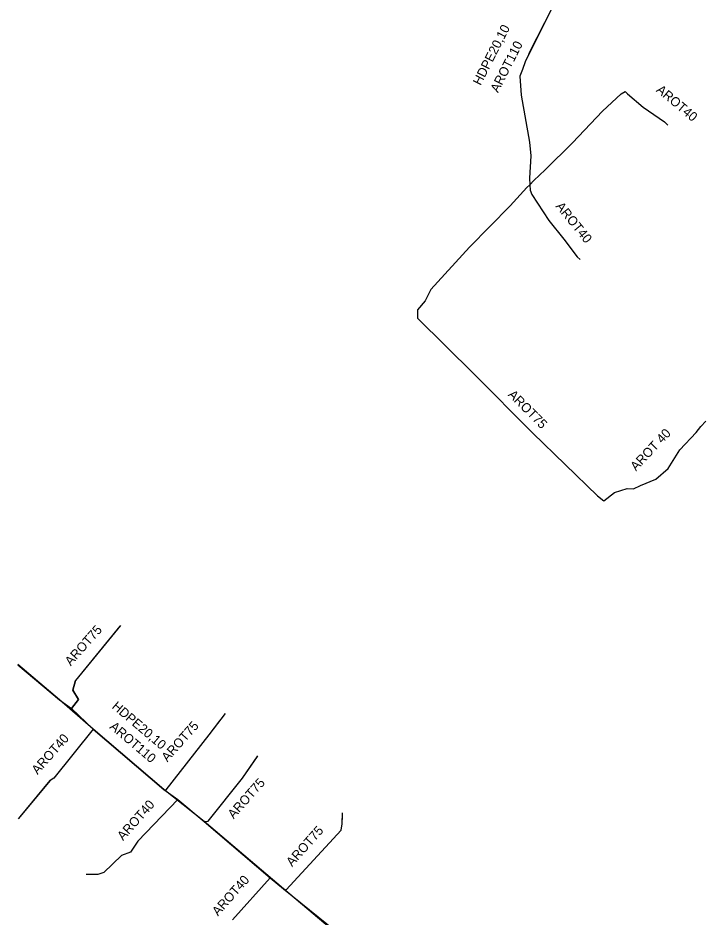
# Model space of a CAD drawing. Extents: x -651943 to -618711, y -1138561 to -1100552.
# Drawn here: x -640880.7 to -640825.1, y -1114753.5 to -1114680.8 of the extents above; entities that cross this region are included whole.
import ezdxf

# ---------------------------------------------------------------- set-up
doc = ezdxf.new("R2010")
doc.units = 0
for name, color, linetype in [('KT optika', 7, 'Continuous'), ('KT trasa', 7, 'Continuous'), ('KT zařízení', 7, 'Continuous')]:
    doc.layers.add(name, color=color, linetype=linetype)

# ---------------------------------------------------------------- blocks, each defined once
blk = doc.blocks.new('POINT_DISPLAY')
blk.add_line((0, 0), (0, 0))

msp = doc.modelspace()

# ---------------------------------------------------------------- linework, layer by layer
at = {"layer": 'KT optika'}
for p, q in [((-640837.52, -1114680.02), (-640839.44, -1114683.8)), ((-640839.44, -1114683.8), (-640839.69, -1114684.37)), ((-640839.38, -1114683.65), (-640839.44, -1114683.8)), ((-640839.69, -1114684.37), (-640839.93, -1114684.98)), ((-640839.93, -1114684.98), (-640840.12, -1114685.54)), ((-640840.12, -1114685.54), (-640840.02, -1114687.06)), ((-640831.96, -1114686.97), (-640831.62, -1114686.78)), ((-640831.62, -1114686.78), (-640831.43, -1114686.97)), ((-640840.02, -1114687.06), (-640839.35, -1114690.86)), ((-640833.46, -1114688.35), (-640831.96, -1114686.97)), ((-640831.43, -1114686.97), (-640830.16, -1114688.04)), ((-640830.16, -1114688.04), (-640828.44, -1114689.23)), ((-640835.88, -1114690.91), (-640833.46, -1114688.35)), ((-640828.171, -1114689.489), (-640828.44, -1114689.23)), ((-640839.35, -1114690.86), (-640839.25, -1114691.98)), ((-640838.1, -1114693.1), (-640835.88, -1114690.91)), ((-640839.25, -1114691.98), (-640839.35, -1114693.77)), ((-640839, -1114693.97), (-640838.1, -1114693.1)), ((-640839.35, -1114693.77), (-640839.33, -1114694.32)), ((-640839.57, -1114694.54), (-640840.91, -1114696.01)), ((-640839.33, -1114694.32), (-640839.57, -1114694.54)), ((-640839.33, -1114694.32), (-640839.29, -1114694.73)), ((-640839.29, -1114694.73), (-640839.16, -1114695.09)), ((-640839.16, -1114695.09), (-640837.79, -1114697.18)), ((-640840.91, -1114696.01), (-640844.2, -1114699.36)), ((-640837.79, -1114697.18), (-640836.57, -1114698.69)), ((-640836.57, -1114698.69), (-640835.49, -1114700.12)), ((-640844.2, -1114699.36), (-640847.32, -1114702.78)), ((-640835.256, -1114700.345), (-640835.49, -1114700.12)), ((-640847.32, -1114702.78), (-640847.79, -1114703.67)), ((-640847.79, -1114703.67), (-640848.39, -1114704.4)), ((-640848.39, -1114704.4), (-640848.39, -1114705.08)), ((-640848.39, -1114705.08), (-640843.84, -1114709.59)), ((-640843.84, -1114709.59), (-640839.08, -1114714.38)), ((-640839.08, -1114714.38), (-640833.85, -1114719.45)), ((-640827.2, -1114715.73), (-640825.88, -1114714.33)), ((-640825.88, -1114714.33), (-640825.51, -1114713.83)), ((-640828.16, -1114717.22), (-640827.2, -1114715.73)), ((-640829.14, -1114718.1), (-640828.16, -1114717.22)), ((-640830.95, -1114718.86), (-640830.4, -1114718.61)), ((-640830.4, -1114718.61), (-640829.14, -1114718.1)), ((-640833.85, -1114719.45), (-640833.35, -1114719.84)), ((-640833.35, -1114719.84), (-640832.48, -1114719.17)), ((-640832.48, -1114719.17), (-640831.46, -1114718.84)), ((-640831.46, -1114718.84), (-640830.95, -1114718.86)), ((-640872.44, -1114729.98), (-640876.03, -1114734.36)), ((-640877.3, -1114735.92), (-640880.68, -1114733.06)), ((-640876.03, -1114734.36), (-640876.24, -1114735.13)), ((-640876.24, -1114735.13), (-640875.77, -1114735.88)), ((-640874.6, -1114738.3), (-640877.3, -1114735.92)), ((-640875.77, -1114735.88), (-640876.33, -1114736.62)), ((-640865.23, -1114738.75), (-640864.37, -1114737.63)), ((-640874.6, -1114738.3), (-640877.78, -1114742.24)), ((-640868.89, -1114743.16), (-640874.6, -1114738.3)), ((-640868.69, -1114743.2), (-640865.23, -1114738.75)), ((-640862.53, -1114742.26), (-640861.33, -1114740.5)), ((-640880.5, -1114745.37), (-640878.06, -1114742.45)), ((-640877.78, -1114742.24), (-640878.06, -1114742.45)), ((-640865.3, -1114745.73), (-640862.53, -1114742.26)), ((-640865.63, -1114745.74), (-640868.89, -1114743.16)), ((-640867.75, -1114743.97), (-640870.98, -1114747.33)), ((-640854.48, -1114745.95), (-640854.46, -1114745.29)), ((-640859.22, -1114751.19), (-640865.63, -1114745.74)), ((-640854.55, -1114746.46), (-640854.48, -1114745.95)), ((-640859.01, -1114751.26), (-640854.55, -1114746.46)), ((-640870.98, -1114747.33), (-640871.58, -1114748.22)), ((-640872.29, -1114748.51), (-640873.73, -1114749.87)), ((-640871.58, -1114748.22), (-640872.29, -1114748.51)), ((-640874.21, -1114750.04), (-640874.83, -1114750.03)), ((-640873.73, -1114749.87), (-640874.21, -1114750.04)), ((-640860.29, -1114750.29), (-640863.33, -1114753.69)), ((-640851.69, -1114757.52), (-640859.22, -1114751.19))]:
    msp.add_line(p, q, dxfattribs=at)
at = {"layer": 'KT trasa'}
for p, q in [((-640837.52, -1114680.02), (-640839.44, -1114683.8)), ((-640839.44, -1114683.8), (-640839.69, -1114684.37)), ((-640839.38, -1114683.65), (-640839.44, -1114683.8)), ((-640839.69, -1114684.37), (-640839.93, -1114684.98)), ((-640839.93, -1114684.98), (-640840.12, -1114685.54)), ((-640840.12, -1114685.54), (-640840.02, -1114687.06)), ((-640831.96, -1114686.97), (-640831.62, -1114686.78)), ((-640831.62, -1114686.78), (-640831.43, -1114686.97)), ((-640840.02, -1114687.06), (-640839.35, -1114690.86)), ((-640833.46, -1114688.35), (-640831.96, -1114686.97)), ((-640831.43, -1114686.97), (-640830.16, -1114688.04)), ((-640830.16, -1114688.04), (-640828.44, -1114689.23)), ((-640835.88, -1114690.91), (-640833.46, -1114688.35)), ((-640828.171, -1114689.489), (-640828.44, -1114689.23)), ((-640839.35, -1114690.86), (-640839.25, -1114691.98)), ((-640838.1, -1114693.1), (-640835.88, -1114690.91)), ((-640839.25, -1114691.98), (-640839.35, -1114693.77)), ((-640839, -1114693.97), (-640838.1, -1114693.1)), ((-640839.35, -1114693.77), (-640839.33, -1114694.32)), ((-640839.57, -1114694.54), (-640840.91, -1114696.01)), ((-640839.33, -1114694.32), (-640839.57, -1114694.54)), ((-640839.33, -1114694.32), (-640839.29, -1114694.73)), ((-640839.29, -1114694.73), (-640839.16, -1114695.09)), ((-640839.16, -1114695.09), (-640837.79, -1114697.18)), ((-640840.91, -1114696.01), (-640844.2, -1114699.36)), ((-640837.79, -1114697.18), (-640836.57, -1114698.69)), ((-640836.57, -1114698.69), (-640835.49, -1114700.12)), ((-640844.2, -1114699.36), (-640847.32, -1114702.78)), ((-640835.256, -1114700.345), (-640835.49, -1114700.12)), ((-640847.32, -1114702.78), (-640847.79, -1114703.67)), ((-640847.79, -1114703.67), (-640848.39, -1114704.4)), ((-640848.39, -1114704.4), (-640848.39, -1114705.08)), ((-640848.39, -1114705.08), (-640843.84, -1114709.59)), ((-640843.84, -1114709.59), (-640839.08, -1114714.38)), ((-640839.08, -1114714.38), (-640833.85, -1114719.45)), ((-640827.2, -1114715.73), (-640825.88, -1114714.33)), ((-640825.88, -1114714.33), (-640825.51, -1114713.83)), ((-640828.16, -1114717.22), (-640827.2, -1114715.73)), ((-640829.14, -1114718.1), (-640828.16, -1114717.22)), ((-640830.95, -1114718.86), (-640830.4, -1114718.61)), ((-640830.4, -1114718.61), (-640829.14, -1114718.1)), ((-640833.85, -1114719.45), (-640833.35, -1114719.84)), ((-640833.35, -1114719.84), (-640832.48, -1114719.17)), ((-640832.48, -1114719.17), (-640831.46, -1114718.84)), ((-640831.46, -1114718.84), (-640830.95, -1114718.86)), ((-640872.44, -1114729.98), (-640876.03, -1114734.36)), ((-640877.3, -1114735.92), (-640880.68, -1114733.06)), ((-640876.03, -1114734.36), (-640876.24, -1114735.13)), ((-640876.24, -1114735.13), (-640875.77, -1114735.88)), ((-640874.6, -1114738.3), (-640877.3, -1114735.92)), ((-640875.77, -1114735.88), (-640876.33, -1114736.62)), ((-640865.23, -1114738.75), (-640864.37, -1114737.63)), ((-640874.6, -1114738.3), (-640877.78, -1114742.24)), ((-640868.89, -1114743.16), (-640874.6, -1114738.3)), ((-640868.69, -1114743.2), (-640865.23, -1114738.75)), ((-640862.53, -1114742.26), (-640861.33, -1114740.5)), ((-640880.5, -1114745.37), (-640878.06, -1114742.45)), ((-640877.78, -1114742.24), (-640878.06, -1114742.45)), ((-640865.3, -1114745.73), (-640862.53, -1114742.26)), ((-640865.63, -1114745.74), (-640868.89, -1114743.16)), ((-640867.75, -1114743.97), (-640870.98, -1114747.33)), ((-640854.48, -1114745.95), (-640854.46, -1114745.29)), ((-640859.22, -1114751.19), (-640865.63, -1114745.74)), ((-640854.55, -1114746.46), (-640854.48, -1114745.95)), ((-640859.01, -1114751.26), (-640854.55, -1114746.46)), ((-640870.98, -1114747.33), (-640871.58, -1114748.22)), ((-640872.29, -1114748.51), (-640873.73, -1114749.87)), ((-640871.58, -1114748.22), (-640872.29, -1114748.51)), ((-640874.21, -1114750.04), (-640874.83, -1114750.03)), ((-640873.73, -1114749.87), (-640874.21, -1114750.04)), ((-640860.29, -1114750.29), (-640863.33, -1114753.69)), ((-640851.69, -1114757.52), (-640859.22, -1114751.19))]:
    msp.add_line(p, q, dxfattribs=at)
at = {"layer": 'KT zařízení'}
for p, q in [((-640837.52, -1114680.02), (-640839.38, -1114683.65)), ((-640839.44, -1114683.8), (-640839.69, -1114684.37)), ((-640839.38, -1114683.65), (-640839.44, -1114683.8)), ((-640839.69, -1114684.37), (-640839.93, -1114684.98)), ((-640839.93, -1114684.98), (-640840.12, -1114685.54)), ((-640840.12, -1114685.54), (-640840.02, -1114687.06)), ((-640831.96, -1114686.97), (-640831.62, -1114686.78)), ((-640831.62, -1114686.78), (-640831.43, -1114686.97)), ((-640840.02, -1114687.06), (-640839.35, -1114690.86)), ((-640833.46, -1114688.35), (-640831.96, -1114686.97)), ((-640831.43, -1114686.97), (-640830.16, -1114688.04)), ((-640830.16, -1114688.04), (-640828.44, -1114689.23)), ((-640835.88, -1114690.91), (-640833.46, -1114688.35)), ((-640828.171, -1114689.489), (-640828.44, -1114689.23)), ((-640839.35, -1114690.86), (-640839.25, -1114691.98)), ((-640838.1, -1114693.1), (-640835.88, -1114690.91)), ((-640839.25, -1114691.98), (-640839.35, -1114693.77)), ((-640839, -1114693.97), (-640838.1, -1114693.1)), ((-640839.35, -1114693.77), (-640839.33, -1114694.32)), ((-640839.33, -1114694.32), (-640839, -1114693.97)), ((-640839.57, -1114694.54), (-640840.91, -1114696.01)), ((-640839.33, -1114694.32), (-640839.57, -1114694.54)), ((-640839.33, -1114694.32), (-640839.29, -1114694.73)), ((-640839.29, -1114694.73), (-640839.16, -1114695.09)), ((-640839.16, -1114695.09), (-640837.79, -1114697.18)), ((-640840.91, -1114696.01), (-640844.2, -1114699.36)), ((-640837.79, -1114697.18), (-640836.57, -1114698.69)), ((-640836.57, -1114698.69), (-640835.49, -1114700.12)), ((-640844.2, -1114699.36), (-640847.32, -1114702.78)), ((-640835.256, -1114700.345), (-640835.49, -1114700.12)), ((-640847.32, -1114702.78), (-640847.79, -1114703.67)), ((-640847.79, -1114703.67), (-640848.39, -1114704.4)), ((-640848.39, -1114704.4), (-640848.39, -1114705.08)), ((-640848.39, -1114705.08), (-640843.84, -1114709.59)), ((-640843.84, -1114709.59), (-640839.08, -1114714.38)), ((-640825.098, -1114713.406), (-640825.51, -1114713.83)), ((-640839.08, -1114714.38), (-640833.85, -1114719.45)), ((-640827.2, -1114715.73), (-640825.88, -1114714.33)), ((-640825.88, -1114714.33), (-640825.51, -1114713.83)), ((-640828.16, -1114717.22), (-640827.2, -1114715.73)), ((-640829.14, -1114718.1), (-640828.16, -1114717.22)), ((-640830.95, -1114718.86), (-640830.4, -1114718.61)), ((-640830.4, -1114718.61), (-640829.14, -1114718.1)), ((-640833.85, -1114719.45), (-640833.35, -1114719.84)), ((-640833.35, -1114719.84), (-640832.48, -1114719.17)), ((-640832.48, -1114719.17), (-640831.46, -1114718.84)), ((-640831.46, -1114718.84), (-640830.95, -1114718.86)), ((-640872.391, -1114729.92), (-640876.03, -1114734.36)), ((-640880.68, -1114733.08), (-640877.3, -1114735.92)), ((-640876.24, -1114735.13), (-640876.03, -1114734.36)), ((-640875.77, -1114735.88), (-640876.24, -1114735.13)), ((-640877.3, -1114735.92), (-640876.33, -1114736.62)), ((-640876.33, -1114736.62), (-640875.77, -1114735.88)), ((-640876.33, -1114736.62), (-640874.6, -1114738.3)), ((-640865.23, -1114738.75), (-640863.896, -1114737.013)), ((-640874.6, -1114738.3), (-640877.78, -1114742.24)), ((-640874.6, -1114738.3), (-640868.89, -1114743.16)), ((-640868.69, -1114743.2), (-640865.23, -1114738.75)), ((-640862.53, -1114742.26), (-640861.297, -1114740.452)), ((-640878.06, -1114742.45), (-640880.643, -1114745.541)), ((-640877.78, -1114742.24), (-640878.06, -1114742.45)), ((-640865.3, -1114745.73), (-640862.53, -1114742.26)), ((-640868.89, -1114743.16), (-640868.69, -1114743.2)), ((-640868.89, -1114743.16), (-640867.75, -1114743.97)), ((-640867.75, -1114743.97), (-640870.98, -1114747.33)), ((-640867.75, -1114743.97), (-640865.63, -1114745.74)), ((-640854.48, -1114745.95), (-640854.452, -1114745.038)), ((-640865.63, -1114745.74), (-640865.3, -1114745.73)), ((-640865.63, -1114745.74), (-640860.29, -1114750.29)), ((-640854.55, -1114746.46), (-640854.48, -1114745.95)), ((-640859.01, -1114751.26), (-640854.55, -1114746.46)), ((-640870.98, -1114747.33), (-640871.58, -1114748.22)), ((-640872.29, -1114748.51), (-640873.73, -1114749.87)), ((-640871.58, -1114748.22), (-640872.29, -1114748.51)), ((-640874.21, -1114750.04), (-640875.166, -1114750.025)), ((-640873.73, -1114749.87), (-640874.21, -1114750.04)), ((-640860.29, -1114750.29), (-640863.33, -1114753.69)), ((-640860.29, -1114750.29), (-640859.22, -1114751.19)), ((-640859.22, -1114751.19), (-640859.01, -1114751.26)), ((-640859.22, -1114751.19), (-640854.32, -1114755.14))]:
    msp.add_line(p, q, dxfattribs=at)

# ---------------------------------------------------------------- block references
at = {"layer": 'KT optika'}
msp.add_blockref('POINT_DISPLAY', (-640839.33, -1114694.32), dxfattribs=at)
at = {"layer": 'KT trasa'}
msp.add_blockref('POINT_DISPLAY', (-640839.33, -1114694.32), dxfattribs=at)

# ---------------------------------------------------------------- texts
at = {"layer": 'KT zařízení'}
for s, rotation, p in [('HDPE20,10', 63.07232, (-640843.304, -1114686.337)), ('AROT110', 63.07232, (-640841.892, -1114686.914)), ('AROT40', 319.8852, (-640829.17, -1114686.735)), ('AROT40', 308.93637, (-640837.275, -1114696.062)), ('AROT75', 314.82001, (-640841.132, -1114711.316)), ('AROT 40', 46.68468, (-640830.745, -1114717.481)), ('AROT75', 48.45025, (-640876.403, -1114733.222)), ('HDPE20,10', 319.59762, (-640873.133, -1114736.547)), ('AROT75', 48.45025, (-640868.597, -1114740.98)), ('AROT110', 319.59762, (-640873.316, -1114738.179)), ('AROT40', 48.39265, (-640879.083, -1114741.996)), ('AROT75', 48.45025, (-640863.244, -1114745.582)), ('AROT40', 48.39265, (-640872.169, -1114747.341)), ('AROT75', 48.45025, (-640858.522, -1114749.443)), ('AROT40', 48.39265, (-640864.51, -1114753.428))]:
    msp.add_text(s, height=0.75, rotation=rotation, dxfattribs=at).set_placement(p)

doc.saveas('drawing.dxf')
